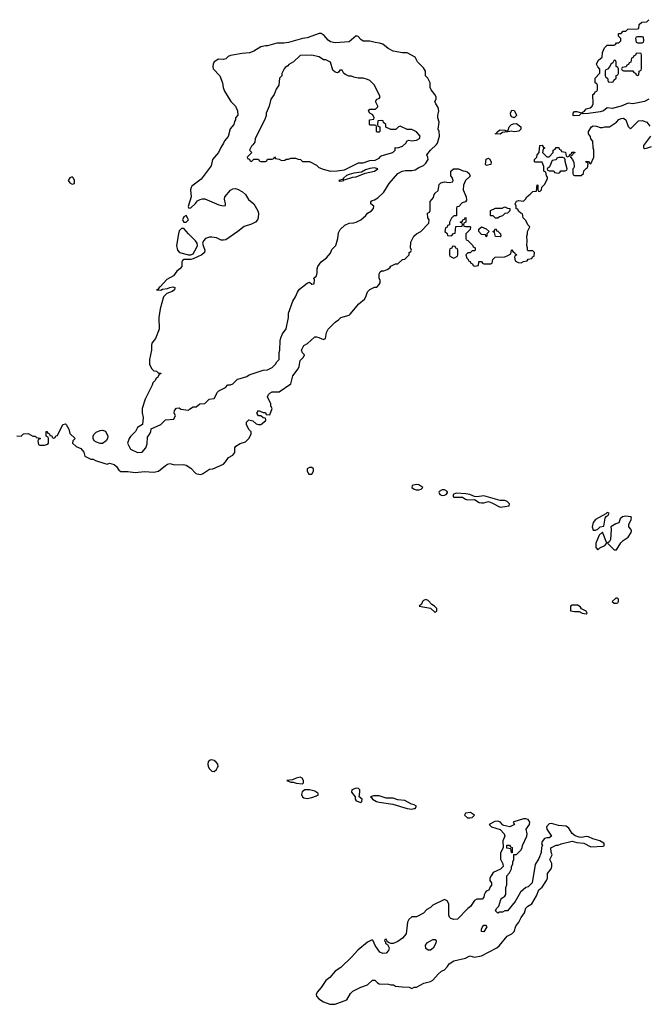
# Model space of a CAD drawing. Header units: inches. Extents: x 2769379 to 2883802, y 684208 to 828654.
# Tile 261 of 298: x 2830837 to 2836235, y 798325 to 806793. Entities that reach past the tile are written whole.
import ezdxf

# ---------------------------------------------------------------- set-up
doc = ezdxf.new("R2010")
doc.units = ezdxf.units.IN
doc.header["$MEASUREMENT"] = 0
doc.layers.add('C8739', color=7, linetype='Continuous')
doc.layers.add('C8830', color=7, linetype='Continuous')

msp = doc.modelspace()

# ---------------------------------------------------------------- linework, layer by layer
at = {"layer": 'C8739', "color": 2, "elevation": 2}
for points in [[(2834713.3, 799973.3), (2834670.9, 799969.1), (2834662.8, 799950), (2834690, 799927.7), (2834710, 799928), (2834730, 799931.3), (2834748.7, 799950)], [(2835190, 799919.5), (2835170, 799918.4), (2835086.8, 799893.2), (2835082, 799890), (2835092, 799870), (2835054, 799850), (2835002.5, 799862.5), (2834989.4, 799869.4), (2834971.7, 799891.7), (2834950, 799900.9), (2834923.4, 799896.6), (2834874, 799870), (2834894, 799850), (2834970, 799826.8), (2835002.8, 799790), (2835011, 799770), (2834992, 799730), (2834994, 799670), (2834972.7, 799627.3), (2834972.7, 799572.7), (2834991.6, 799531.6), (2834994, 799510), (2834972.7, 799487.3), (2834910, 799458), (2834892, 799430), (2834882, 799410), (2834882, 799390), (2834894, 799370), (2834894, 799350), (2834883.6, 799336.4), (2834872.7, 799307.3), (2834850, 799298), (2834842, 799290), (2834832.7, 799267.3), (2834830, 799246), (2834814, 799230), (2834770, 799228), (2834750, 799218), (2834714.4, 799165.6), (2834692, 799150), (2834602, 799058), (2834570, 799055.3), (2834544, 799064), (2834534.6, 799074.6), (2834528, 799090), (2834528, 799190), (2834514.6, 799214.6), (2834490, 799226), (2834390, 799178), (2834370, 799158), (2834339.6, 799140.4), (2834310, 799108), (2834250, 799078), (2834210, 799078), (2834185.4, 799054.6), (2834172, 799030), (2834161, 798930), (2834130, 798893.2), (2834090, 798864), (2834050, 798848.7), (2834028.4, 798848.4), (2834014.6, 798854.6), (2834002, 798862), (2833990, 798886), (2833978, 798882), (2833974, 798870), (2833982, 798862), (2833984.7, 798850), (2833999.8, 798839.8), (2834016, 798810), (2834010, 798788), (2833990, 798764), (2833960.2, 798760.2), (2833933.6, 798773.6), (2833895.3, 798830), (2833878, 798870), (2833870, 798878), (2833830, 798859), (2833744.7, 798790), (2833690.5, 798729.5), (2833598.5, 798641.5), (2833550, 798608.7), (2833505.8, 798554.2), (2833470, 798529.2), (2833430.6, 798469.4), (2833396, 798430), (2833386.8, 798410), (2833390, 798394), (2833410, 798371.3), (2833450, 798344.7), (2833505.4, 798325.4), (2833550, 798324.7), (2833650, 798362), (2833682.7, 798417.3), (2833702, 798438), (2833770, 798471.3), (2833830, 798492), (2833872.7, 798532.7), (2833892.7, 798532.7), (2833914, 798510), (2833930, 798502), (2834010, 798498), (2834030, 798491.3), (2834051.1, 798491.1), (2834070, 798482), (2834126, 798474), (2834187.3, 798472.7), (2834210, 798462), (2834230, 798472), (2834250, 798472), (2834313.6, 798506.4), (2834370, 798521), (2834390, 798531.3), (2834436.4, 798583.6), (2834466, 798610), (2834490, 798622), (2834518, 798650), (2834530, 798672), (2834570, 798698), (2834670, 798722), (2834710, 798742), (2834750, 798731.3), (2834810, 798741), (2834942, 798810), (2834964, 798830), (2835030, 798911), (2835070, 798931), (2835089, 798950), (2835104.1, 798995.9), (2835129, 799030), (2835149.3, 799070.7), (2835179, 799110), (2835190, 799152), (2835208, 799170), (2835242, 799190), (2835282, 799258), (2835302, 799310), (2835330, 799332), (2835368, 799390), (2835375.3, 799410), (2835378, 799450), (2835408.9, 799491.1), (2835415.3, 799510), (2835414.6, 799534.6), (2835398, 799570), (2835418, 799610), (2835407.3, 799632.7), (2835406, 799670), (2835410, 799674), (2835450, 799692), (2835467.3, 799692.7), (2835495.3, 799704.7), (2835590, 799728), (2835630, 799717.3), (2835690, 799711), (2835750, 799679.1), (2835855.1, 799684.9), (2835868, 799690), (2835862, 799710), (2835828, 799730), (2835767, 799747), (2835730, 799765.2), (2835710, 799769), (2835670, 799759.3), (2835650, 799761.2), (2835614.5, 799774.5), (2835590, 799794), (2835559.5, 799839.5), (2835536, 799856), (2835470, 799862.9), (2835410, 799880.9), (2835390, 799876), (2835368.3, 799851.7), (2835370.6, 799830), (2835411.3, 799770), (2835390, 799755.3), (2835370, 799757.2), (2835352, 799750), (2835330, 799726), (2835326, 799706), (2835334, 799690), (2835325.4, 799674.6), (2835322, 799630), (2835300.7, 799579.3), (2835270, 799526), (2835244.7, 799370), (2835210, 799335.3), (2835190, 799328), (2835144.7, 799290), (2835098, 799210), (2835032, 799130), (2835010, 799128), (2834990, 799118), (2834963.6, 799116.4), (2834950, 799108.7), (2834928, 799130), (2834938, 799150), (2834958, 799170), (2834974.6, 799225.4), (2834983.1, 799236.9), (2835010, 799254), (2835018, 799270), (2835018, 799330), (2835027.3, 799352.7), (2835028, 799430), (2835050, 799454), (2835068, 799490), (2835068, 799510), (2835078, 799530), (2835078, 799550), (2835086, 799570), (2835086, 799614), (2835110, 799614), (2835148, 799650), (2835158, 799670), (2835162, 799690), (2835199.3, 799770), (2835200.9, 799790), (2835192, 799830), (2835220.9, 799870), (2835223.7, 799890), (2835210, 799913.2)], [(2835070, 799626), (2835066, 799630), (2835062, 799662), (2835027.3, 799667.3), (2835026, 799690), (2835030, 799694), (2835050, 799694), (2835058, 799678), (2835072.7, 799672.7), (2835074, 799626)], [(2834830, 798949.2), (2834809.5, 798949.5), (2834809.5, 798970.5), (2834817.2, 798990), (2834830, 799006), (2834844.7, 799004.7), (2834854.8, 798990)], [(2834350, 798789.3), (2834330, 798805.2), (2834327, 798833), (2834344.8, 798855.2), (2834369.5, 798870.5), (2834390, 798881), (2834410, 798882), (2834418, 798870), (2834416, 798850), (2834392.8, 798807.2), (2834370, 798789.3)]]:
    msp.add_lwpolyline(points, close=True, dxfattribs=at)
at = {"layer": 'C8830', "color": 2, "elevation": 2}
for points in [[(2836246.8, 806110), (2836211.3, 806088.7), (2836110, 806068.4), (2836070, 806074), (2836011.5, 806048.5), (2835932, 806030), (2835890, 806035.3), (2835857.3, 806010), (2835830, 806000.5), (2835730, 805984.5), (2835684, 805984), (2835670, 805988), (2835650, 805969.4), (2835606.6, 805966.6), (2835598, 805970), (2835598, 805990), (2835610, 806002), (2835630, 806002), (2835670, 805992), (2835694.6, 806005.4), (2835710, 806024.7), (2835744.7, 806035.3), (2835762, 806050), (2835768.7, 806070), (2835766, 806150), (2835782, 806158), (2835787.3, 806172.7), (2835802, 806178), (2835806, 806190), (2835806, 806230), (2835802, 806242), (2835786, 806250), (2835786, 806290), (2835827.3, 806332.7), (2835827.3, 806367.3), (2835810, 806386), (2835798, 806410), (2835800.4, 806419.6), (2835816.4, 806443.6), (2835846, 806470), (2835848.4, 806511.6), (2835866, 806550), (2835890, 806574), (2835950, 806574), (2835962, 806578), (2835970, 806594), (2835990, 806594), (2836006, 806610), (2836006, 806630), (2835986, 806650), (2835986, 806670), (2835990, 806674), (2836010, 806674), (2836027.3, 806692.7), (2836050, 806694), (2836068.4, 806711.6), (2836150, 806714), (2836162, 806718), (2836166, 806750), (2836187.3, 806772.7), (2836230, 806774), (2836247.3, 806792.7)], [(2830812.7, 803212.7), (2830850, 803212), (2830870, 803232), (2830910, 803234), (2830950, 803212), (2830974, 803210), (2830978, 803198), (2831012.7, 803192.7), (2831012.7, 803187.3), (2830998, 803182), (2830994, 803170), (2830998, 803138), (2831010, 803134), (2831050, 803134), (2831078, 803142), (2831086, 803150), (2831086, 803190), (2831082, 803202), (2831066, 803210), (2831066, 803250), (2831071.6, 803251.6), (2831078, 803238), (2831094, 803230), (2831098, 803218), (2831112.7, 803212.7), (2831118, 803198), (2831130, 803194), (2831142, 803198), (2831147.3, 803212.7), (2831162, 803218), (2831209.4, 803310.6), (2831230, 803316), (2831238, 803310), (2831261, 803270), (2831270, 803234), (2831314, 803190), (2831294, 803170), (2831292, 803150), (2831322, 803122), (2831363.6, 803103.6), (2831390, 803074), (2831398, 803038), (2831450, 803014), (2831470, 803014), (2831490, 803002), (2831570, 802976), (2831590, 802971.3), (2831610, 802978), (2831650, 802966), (2831670.5, 802950.5), (2831690, 802918), (2831707.3, 802907.3), (2831767.1, 802907.1), (2831830, 802897.3), (2831910, 802906), (2831990, 802900.4), (2832030, 802910.6), (2832090, 802958.8), (2832110, 802971), (2832130, 802976), (2832170, 802964), (2832246.4, 802966.4), (2832270, 802961), (2832310, 802936), (2832352, 802890), (2832390, 802880.7), (2832410, 802886.8), (2832470, 802926.8), (2832498, 802930), (2832590, 802971.3), (2832608.7, 802990), (2832633.6, 803026.4), (2832670, 803046.8), (2832688.7, 803070), (2832688.7, 803110), (2832696.4, 803123.6), (2832733.6, 803146.4), (2832778, 803162), (2832810, 803194), (2832828, 803230), (2832827.3, 803247.3), (2832808.4, 803268.4), (2832788, 803310), (2832788, 803330), (2832808, 803350), (2832842, 803342), (2832870, 803318), (2832890, 803311.3), (2832910, 803311.3), (2832950, 803342), (2832955.3, 803350), (2832950, 803366), (2832930, 803368), (2832910, 803386), (2832890, 803386), (2832878, 803410), (2832890, 803432), (2832930, 803414), (2832950, 803414), (2832958, 803398), (2832990, 803394), (2833008, 803450), (2832998, 803470), (2832998, 803490), (2832968, 803550), (2832978, 803570), (2832990, 803582), (2833010, 803592), (2833070, 803592), (2833170, 803662), (2833187, 803730), (2833232.3, 803790), (2833240.7, 803810), (2833250, 803862), (2833278, 803890), (2833286, 803910), (2833268.4, 803928.4), (2833262, 803950), (2833282, 803990), (2833312.5, 804007.5), (2833375.3, 804064.7), (2833390, 804066), (2833410, 804060.7), (2833450, 804041), (2833468, 804050), (2833476.5, 804103.5), (2833489.3, 804130.7), (2833549.3, 804190.7), (2833578, 804210), (2833598, 804230), (2833670, 804251.3), (2833680.2, 804259.8), (2833755.3, 804350), (2833802, 804390), (2833815.3, 804410), (2833829, 804451), (2833850, 804472), (2833888.9, 804491.1), (2833908, 804492), (2833930, 804514), (2833938, 804530), (2833938, 804550), (2833928, 804570), (2833928.4, 804608.4), (2833936.4, 804623.6), (2833950, 804634), (2833970, 804632), (2833996.4, 804643.6), (2834020.4, 804659.6), (2834030, 804672), (2834070, 804692), (2834090, 804694), (2834128.7, 804731.3), (2834150, 804734), (2834186, 804770), (2834186, 804790), (2834202, 804798), (2834206, 804810), (2834198, 804830), (2834200.4, 804879.6), (2834228, 804930), (2834250, 804952), (2834286, 804970), (2834356.4, 805043.6), (2834358, 805070), (2834348, 805090), (2834346, 805130), (2834362, 805138), (2834367.3, 805152.7), (2834368, 805230), (2834396.4, 805263.6), (2834402, 805290), (2834410, 805302), (2834435.3, 805324.7), (2834445.2, 805374.8), (2834458, 805390), (2834490, 805398), (2834530, 805392), (2834562, 805398), (2834566, 805410), (2834556.4, 805436.4), (2834546, 805450), (2834546, 805490), (2834568.7, 805511.3), (2834610, 805511.3), (2834650, 805492), (2834671.1, 805491.1), (2834685.4, 805485.4), (2834702, 805470), (2834712, 805448), (2834672, 805410), (2834654, 805370), (2834652, 805330), (2834678, 805270), (2834679.6, 805240.4), (2834670, 805226), (2834643.6, 805216.4), (2834612.7, 805187.3), (2834598, 805182), (2834594, 805170), (2834594, 805110), (2834590, 805106), (2834570, 805106), (2834550, 805086), (2834534, 805050), (2834532.7, 805027.3), (2834518, 805022), (2834512.7, 805007.3), (2834498, 805002), (2834494, 804970), (2834512.7, 804952.7), (2834518, 804938), (2834550, 804934), (2834567.3, 804952.7), (2834582, 804958), (2834587.3, 805012.7), (2834642, 805018), (2834646, 805030), (2834642, 805042), (2834626, 805050), (2834642, 805058), (2834647.3, 805072.7), (2834662, 805078), (2834670, 805094), (2834674, 805090), (2834674, 805050), (2834658, 805042), (2834654, 805030), (2834658, 805018), (2834670, 805014), (2834710, 805014), (2834714, 805010), (2834712.7, 804987.3), (2834674, 804950), (2834674, 804910), (2834678, 804898), (2834692.7, 804892.7), (2834732.7, 804852.7), (2834738, 804838), (2834754, 804830), (2834754, 804810), (2834750, 804806), (2834730, 804806), (2834711.6, 804788.4), (2834692.7, 804787.3), (2834674, 804770), (2834682, 804742), (2834694, 804730), (2834698, 804718), (2834712.7, 804712.7), (2834718, 804698), (2834732.7, 804692.7), (2834738, 804678), (2834750, 804674), (2834782, 804678), (2834786, 804710), (2834790, 804714), (2834810, 804714), (2834818, 804698), (2834830, 804694), (2834890, 804694), (2834902, 804698), (2834906, 804730), (2834926, 804750), (2835010, 804754), (2835036.4, 804763.6), (2835062, 804778), (2835066, 804810), (2835070, 804814), (2835078, 804798), (2835094, 804790), (2835098, 804778), (2835114, 804770), (2835098, 804762), (2835094, 804750), (2835098, 804718), (2835123.6, 804703.6), (2835150, 804702), (2835170, 804714), (2835202, 804718), (2835210, 804734), (2835242, 804738), (2835247.3, 804752.7), (2835262, 804758), (2835266, 804790), (2835250, 804806), (2835210, 804806), (2835206, 804810), (2835206, 804830), (2835198, 804850), (2835202, 804890), (2835198, 804930), (2835206, 804950), (2835206, 804970), (2835226, 805010), (2835208.4, 805028.4), (2835190, 805066), (2835167.3, 805087.3), (2835162, 805122), (2835147.3, 805127.3), (2835127.3, 805147.3), (2835122, 805162), (2835107.3, 805167.3), (2835106, 805190), (2835098, 805210), (2835109.3, 805230.7), (2835130, 805238), (2835170, 805232), (2835188, 805250), (2835198, 805270), (2835228.4, 805291.6), (2835250, 805314), (2835282, 805318), (2835288.4, 805371.6), (2835294, 805370), (2835294, 805330), (2835298, 805318), (2835310, 805314), (2835326, 805330), (2835327.3, 805352.7), (2835350, 805374), (2835376.4, 805423.6), (2835378, 805438), (2835368, 805450), (2835362, 805482), (2835346, 805490), (2835346, 805530), (2835330, 805566), (2835270, 805566), (2835266, 805570), (2835266, 805590), (2835286, 805610), (2835288.4, 805631.6), (2835306, 805650), (2835310, 805712), (2835330, 805714), (2835338, 805698), (2835351.6, 805691.6), (2835350, 805686), (2835338, 805682), (2835334, 805650), (2835370, 805614), (2835390, 805614), (2835426, 805650), (2835426, 805670), (2835442, 805678), (2835450, 805694), (2835474, 805694), (2835478, 805678), (2835492.7, 805672.7), (2835498, 805658), (2835532.7, 805652.7), (2835538, 805618), (2835550, 805614), (2835562, 805618), (2835567.3, 805632.7), (2835582, 805638), (2835587.3, 805652.7), (2835612.7, 805652.7), (2835610, 805646), (2835598, 805642), (2835590, 805626), (2835578, 805622), (2835574, 805610), (2835591.6, 805591.6), (2835603.6, 805563.6), (2835604.7, 805530), (2835602, 805518), (2835594, 805510), (2835594, 805470), (2835598, 805458), (2835610, 805454), (2835667.3, 805452.7), (2835686, 805470), (2835690, 805494), (2835710, 805514), (2835722, 805518), (2835726, 805550), (2835722, 805562), (2835710, 805566), (2835707.3, 805572.7), (2835730, 805574), (2835738, 805558), (2835750, 805554), (2835774, 805610), (2835775.3, 805670), (2835768, 805690), (2835767.3, 805747.3), (2835748.4, 805768.4), (2835747.3, 805787.3), (2835728, 805810), (2835728, 805830), (2835755.3, 805870), (2835770, 805878.8), (2835797.3, 805877.3), (2835830, 805864.7), (2835850, 805864.7), (2835870, 805871.3), (2835910, 805871.3), (2835968.7, 805910), (2835990, 805934), (2836010, 805944), (2836030, 805946.8), (2836050.7, 805930.7), (2836070, 805874), (2836090, 805854), (2836158.6, 805921.4), (2836190, 805924.4), (2836230, 805910.3), (2836257.4, 805877.4)], [(2836262.4, 805790), (2836201, 805710), (2836202, 805690), (2836210, 805686), (2836227.1, 805687.1), (2836270, 805703.1)]]:
    msp.add_lwpolyline(points, dxfattribs=at)
at = {"layer": 'C8830', "color": 2}
for points, elevation in [([(2833430, 806673.2), (2833412.9, 806672.9), (2833310, 806636), (2833270, 806629.5), (2833150, 806597.6), (2833110, 806591.8), (2833050, 806591.8), (2832970, 806569), (2832950, 806569), (2832910, 806559), (2832850, 806521.2), (2832813.2, 806506.8), (2832750, 806501.2), (2832650, 806484), (2832630, 806475.3), (2832610, 806455.3), (2832591, 806449), (2832547.9, 806452.1), (2832511.3, 806430), (2832501, 806410), (2832498, 806390), (2832502, 806370), (2832558, 806310), (2832581, 806250), (2832586.8, 806210), (2832598.5, 806178.5), (2832652, 806090), (2832692, 806050), (2832712, 806010), (2832712.7, 805972.7), (2832692.7, 805947.3), (2832692, 805930), (2832683.6, 805916.4), (2832678, 805890), (2832647.1, 805852.9), (2832630, 805788), (2832598, 805750), (2832591.3, 805730), (2832567.1, 805692.9), (2832546.8, 805650), (2832496, 805590), (2832482.8, 805537.2), (2832399.1, 805420.9), (2832318, 805362), (2832311.3, 805350), (2832306, 805330), (2832311.3, 805270), (2832286.4, 805186.4), (2832292.7, 805172.7), (2832310, 805176), (2832350, 805211.3), (2832366.3, 805233.7), (2832390, 805247.3), (2832410, 805251), (2832430, 805251), (2832550, 805201), (2832588, 805192), (2832606, 805194), (2832608, 805210), (2832599, 805250), (2832602, 805270), (2832650, 805327.7), (2832670, 805338.4), (2832690, 805339.5), (2832710, 805334.9), (2832753.4, 805313.4), (2832779.1, 805290), (2832804.9, 805244.9), (2832850, 805207.7), (2832886.4, 805150), (2832890.4, 805130), (2832888.8, 805090), (2832883.7, 805070), (2832865.5, 805050), (2832830, 805033), (2832766.7, 805013.3), (2832713.4, 804970), (2832610, 804899.7), (2832590, 804895.1), (2832570, 804897), (2832530, 804916), (2832490, 804923.7), (2832470, 804922), (2832436, 804910), (2832417.3, 804890), (2832410.6, 804870), (2832414, 804850), (2832430.4, 804810.4), (2832426, 804790), (2832404, 804770), (2832330, 804735.3), (2832310, 804729.3), (2832251.1, 804728.9), (2832238, 804722), (2832231, 804709), (2832230.7, 804670), (2832214.8, 804650), (2832190, 804629.3), (2832159.1, 804590), (2832103, 804557), (2832046.2, 804493.8), (2832038, 804490), (2832026.8, 804473.2), (2832014, 804470), (2832052.5, 804467.5), (2832065.2, 804474.8), (2832110, 804481), (2832130, 804490.7), (2832154, 804494), (2832171.3, 804490), (2832170, 804468), (2832150, 804455.3), (2832102, 804438), (2832074.8, 804410), (2832046.4, 804306.4), (2832033.4, 804230), (2832037.3, 804130), (2832006.8, 804050), (2831974.8, 804010), (2831970.6, 803990), (2831970.6, 803949.4), (2831954, 803870), (2831954.8, 803830), (2831970, 803794), (2831992, 803772), (2832014, 803770), (2832030, 803754), (2832050, 803754), (2832051.6, 803748.4), (2832038, 803742), (2832023.6, 803716.4), (2832011.6, 803708.4), (2832002, 803690), (2831982, 803670), (2831978, 803650), (2831916, 803530), (2831891, 803450), (2831891.1, 803411.1), (2831898, 803370), (2831894, 803310), (2831850, 803286), (2831832, 803250), (2831790, 803208), (2831778, 803190), (2831764.7, 803150), (2831790, 803098), (2831850, 803071.3), (2831890, 803072), (2831922, 803110), (2831934.6, 803145.4), (2831938, 803202), (2831958, 803230), (2831966, 803250), (2831967.3, 803272.7), (2832050, 803312), (2832090, 803352), (2832162, 803358), (2832178, 803390), (2832166, 803410), (2832168.4, 803431.6), (2832187.3, 803452.7), (2832210, 803454), (2832223.6, 803443.6), (2832290, 803434), (2832296.4, 803443.6), (2832330, 803462), (2832356.4, 803463.6), (2832386, 803490), (2832430, 803492), (2832466, 803530), (2832510, 803534), (2832538, 803590), (2832550, 803602), (2832606, 803630), (2832628.4, 803651.6), (2832650, 803652), (2832670, 803662), (2832710, 803702), (2832734.6, 803705.4), (2832790, 803724.7), (2832810, 803738), (2832930, 803778), (2832970, 803782), (2833010, 803802), (2833038, 803830), (2833048, 803850), (2833068, 803870), (2833068.7, 803930), (2833075.3, 803950), (2833078, 804030), (2833083.1, 804056.9), (2833098, 804090), (2833130, 804134), (2833148.7, 804230), (2833149, 804270), (2833187.2, 804372.8), (2833209.5, 804410.5), (2833225.2, 804450), (2833243.9, 804476.1), (2833310, 804526), (2833330, 804534), (2833350, 804518), (2833370, 804522), (2833374, 804554), (2833368, 804570), (2833388.7, 804590), (2833394.6, 804614.6), (2833395.3, 804650), (2833402, 804670), (2833429.5, 804710.5), (2833474.8, 804745.2), (2833510, 804784.7), (2833522.7, 804817.3), (2833555.3, 804850), (2833574, 804910), (2833579, 804961), (2833592.9, 804987.1), (2833634.6, 805025.4), (2833670, 805042), (2833710, 805044.7), (2833730, 805051.3), (2833770, 805071.3), (2833815.3, 805110), (2833828, 805130), (2833862, 805150), (2833879, 805170), (2833882, 805190), (2833858, 805210), (2833858, 805230), (2833870, 805238), (2833890, 805242), (2833918.6, 805261.4), (2833969, 805310), (2834014.8, 805385.2), (2834090, 805471.3), (2834126, 805490), (2834155.3, 805495.3), (2834210, 805494.8), (2834238.6, 805501.4), (2834270, 805521), (2834310, 805538), (2834330, 805558), (2834349, 805590), (2834348.4, 805608.4), (2834338, 805630), (2834370, 805671), (2834421.5, 805718.5), (2834430, 805732), (2834449.2, 805790), (2834446, 805830), (2834437.2, 805850), (2834444, 805910), (2834434, 805950), (2834434, 805970), (2834442, 806010), (2834436.5, 806036.5), (2834415.3, 806070), (2834408.7, 806090), (2834418, 806110), (2834418, 806130), (2834408, 806150), (2834375.3, 806190), (2834368, 806210), (2834368, 806250), (2834348, 806290), (2834328.7, 806310), (2834328, 806350), (2834310, 806378), (2834258, 806430), (2834238, 806470), (2834170, 806508), (2834130, 806508), (2834050, 806522), (2834006, 806546), (2833961.2, 806581.2), (2833932.1, 806592.1), (2833895.5, 806595.5), (2833849.1, 806609.1), (2833790, 806606.6), (2833770, 806621.2), (2833749.3, 806649.3), (2833730, 806654), (2833670, 806602), (2833550, 806593.6), (2833510, 806602), (2833490, 806617.2), (2833456.6, 806656.6)], 6), ([(2836190, 806646), (2836150, 806646), (2836138, 806642), (2836134, 806630), (2836138, 806598), (2836150, 806594), (2836190, 806594), (2836202, 806598), (2836206, 806610), (2836202, 806642)], 2), ([(2836170, 806506), (2836138, 806502), (2836132.7, 806487.3), (2836118, 806482), (2836112.7, 806467.3), (2836098, 806462), (2836092.7, 806427.3), (2836078, 806422), (2836072.7, 806407.3), (2836058, 806402), (2836052.7, 806387.3), (2836018, 806382), (2836014, 806370), (2836018, 806358), (2836030, 806354), (2836110, 806354), (2836118, 806338), (2836132.7, 806332.7), (2836138, 806318), (2836150, 806314), (2836162, 806318), (2836166, 806350), (2836182, 806358), (2836186, 806370), (2836186, 806490), (2836182, 806502)], 2), ([(2833348.4, 806488.4), (2833250, 806486), (2833191.1, 806428.9), (2833151.6, 806408.4), (2833143.6, 806396.4), (2833119.6, 806380.4), (2833112, 806370), (2833092, 806330), (2833092, 806310), (2833072, 806290), (2833064.7, 806230), (2833043.5, 806196.5), (2833024.7, 806150), (2832998, 806110), (2832982, 806050), (2832958, 805990), (2832958, 805970), (2832945.4, 805934.6), (2832862, 805770), (2832859.6, 805740.4), (2832843.6, 805716.4), (2832830, 805706), (2832814, 805670), (2832834, 805650), (2832794, 805610), (2832798, 805598), (2832812.7, 805592.7), (2832818, 805578), (2832830, 805574), (2832850, 805594), (2832890, 805594), (2832898, 805578), (2832910, 805574), (2832950, 805574), (2832962, 805578), (2832970, 805594), (2833010, 805594), (2833022, 805598), (2833030, 805614), (2833038, 805598), (2833070, 805594), (2833090, 805582), (2833116.4, 805583.6), (2833130, 805594), (2833150, 805594), (2833170, 805602), (2833210, 805602), (2833232.7, 805592.7), (2833251.6, 805591.6), (2833270, 805574), (2833330, 805572), (2833390, 805542), (2833410, 805522), (2833446.4, 805506.4), (2833510, 805491.3), (2833568.4, 805491.6), (2833630, 805501), (2833750, 805562), (2833790, 805562), (2833850, 805582.8), (2833894.2, 805585.8), (2833930, 805602), (2833942, 805618), (2833954.6, 805625.4), (2834046, 805650), (2834066, 805670), (2834067.3, 805692.7), (2834090, 805692), (2834130, 805704.7), (2834158, 805730), (2834170, 805752), (2834183.1, 805756.9), (2834211.1, 805751.1), (2834250, 805756), (2834275.3, 805770), (2834282, 805790), (2834250, 805828), (2834210, 805848), (2834168.7, 805848.7), (2834110, 805878), (2834094, 805870), (2834071.6, 805848.4), (2834028.4, 805848.4), (2833987.3, 805867.3), (2833986, 805890), (2833967.3, 805907.3), (2833962, 805922), (2833950, 805926), (2833918, 805922), (2833914, 805890), (2833918, 805878), (2833934, 805870), (2833934, 805830), (2833930, 805826), (2833910, 805826), (2833906, 805830), (2833906, 805870), (2833902, 805882), (2833890, 805886), (2833850, 805886), (2833846, 805890), (2833846, 805930), (2833882, 805938), (2833886, 805950), (2833874.6, 805974.6), (2833848.9, 805988.9), (2833838, 806010), (2833850, 806022), (2833896.4, 806023.6), (2833918, 806042), (2833918, 806050), (2833898, 806090), (2833908, 806110), (2833930, 806114), (2833938, 806130), (2833888.4, 806228.4), (2833848.4, 806268.4), (2833830, 806278), (2833790, 806288.7), (2833748.9, 806288.9), (2833710, 806298), (2833690, 806308), (2833668.4, 806308.4), (2833640.4, 806320.4), (2833626, 806330), (2833610, 806358), (2833590, 806358), (2833579.8, 806340.2), (2833570, 806335.3), (2833550, 806342), (2833530, 806358), (2833510, 806428), (2833470, 806448), (2833450, 806448.7), (2833412.9, 806472.9)], 10), ([(2835950, 806446), (2835938, 806422), (2835922, 806410), (2835914, 806390), (2835892.7, 806367.3), (2835878, 806362), (2835874, 806350), (2835874, 806310), (2835878, 806298), (2835894, 806290), (2835898, 806258), (2835930, 806254), (2835942, 806258), (2835947.3, 806272.7), (2835966, 806290), (2835967.3, 806312.7), (2835982, 806318), (2835986, 806330), (2835986, 806370), (2835982, 806382), (2835966, 806390), (2835966, 806430), (2835962, 806442)], 2), ([(2835090, 805948), (2835070, 805958), (2835062, 805970), (2835058, 805990), (2835070, 806014), (2835090, 806012), (2835110, 805974), (2835110, 805968)], 2), ([(2835090, 805829.6), (2835064.7, 805835.3), (2835054, 805830), (2834990, 805822), (2834970, 805809.4), (2834926, 805810), (2834942, 805818), (2834946, 805830), (2834970, 805844.7), (2835010, 805842), (2835030, 805834), (2835038, 805842), (2835048, 805872), (2835066, 805890), (2835083.1, 805896.9), (2835110, 805898.8), (2835146.8, 805870), (2835147.3, 805850), (2835130, 805835.1)], 2), ([(2834850, 805538), (2834842, 805550), (2834850, 805592), (2834870, 805602), (2834876.9, 805596.9), (2834891.1, 805571.1), (2834890, 805548.7)], 2), ([(2835507.3, 805607.3), (2835472.7, 805607.3), (2835458, 805602), (2835451.6, 805588.4), (2835418, 805582), (2835392.7, 805527.3), (2835374, 805510), (2835378, 805498), (2835390, 805494), (2835430, 805494), (2835438, 805478), (2835470, 805474), (2835482, 805478), (2835490, 805494), (2835530, 805494), (2835542, 805498), (2835546, 805510), (2835528, 805572), (2835528, 805588), (2835522, 805602)], 2), ([(2833890, 805517.2), (2833847.3, 805512.7), (2833810, 805502), (2833778, 805482), (2833710, 805474), (2833670, 805462), (2833647.3, 805452.7), (2833622, 805430), (2833619.6, 805420.4), (2833582, 805410), (2833590, 805404.7), (2833610, 805406), (2833626, 805410), (2833622, 805418), (2833630, 805414), (2833702.7, 805437.3), (2833730, 805440.7), (2833808, 805472), (2833888, 805490), (2833918, 805510)], 10), ([(2831290, 805440.9), (2831270, 805432), (2831253, 805410), (2831267.7, 805390), (2831290, 805377.1), (2831310, 805384.7), (2831309.6, 805410), (2831300.9, 805430)], 6), ([(2834930, 805086), (2834910, 805106), (2834890, 805106), (2834886, 805110), (2834887.3, 805152.7), (2834930, 805172), (2834987.3, 805172.7), (2835010, 805182), (2835032, 805172), (2835054, 805170), (2835054, 805150), (2835034, 805130), (2835010, 805126), (2834990, 805106), (2834963.6, 805096.4), (2834950, 805086)], 2), ([(2832270, 805108), (2832250, 805098), (2832238, 805070), (2832250, 805052), (2832270, 805052), (2832288, 805070), (2832282, 805090)], 6), ([(2832250, 804998), (2832230, 804998), (2832210, 804978), (2832202.8, 804950), (2832187.3, 804850), (2832196, 804810), (2832210.9, 804790.9), (2832288.4, 804771.6), (2832310, 804771.3), (2832330, 804778), (2832359.3, 804830), (2832366, 804850), (2832362.7, 804870), (2832349.3, 804890), (2832289.2, 804950)], 6), ([(2834850, 804926), (2834842, 804942), (2834810, 804946), (2834786, 804970), (2834786, 804990), (2834808.4, 805011.6), (2834850, 804994), (2834874, 804970), (2834854, 804950), (2834854, 804930)], 2), ([(2834970, 804926), (2834928.4, 804928.4), (2834922, 804962), (2834906, 804970), (2834922, 804978), (2834927.3, 804992.7), (2834934, 804990), (2834938, 804978), (2834950, 804974), (2834971.6, 804951.6), (2834974, 804930)], 2), ([(2834570, 804846), (2834558, 804842), (2834552.7, 804827.3), (2834538, 804822), (2834534, 804810), (2834534, 804770), (2834538, 804758), (2834570, 804742), (2834602, 804758), (2834606, 804770), (2834606, 804810), (2834602, 804822), (2834587.3, 804827.3), (2834582, 804842)], 2), ([(2831550, 803149), (2831529.1, 803149.1), (2831498, 803158), (2831478, 803170), (2831468, 803190), (2831468, 803210), (2831474.6, 803225.4), (2831494, 803246), (2831530, 803261), (2831550, 803262.8), (2831574, 803254), (2831596.3, 803210), (2831594, 803190), (2831581, 803170)], 2), ([(2833330, 802941.6), (2833310.7, 802930), (2833310.5, 802910), (2833325.4, 802885.4), (2833350, 802883.8), (2833363.6, 802910), (2833363.7, 802930), (2833350, 802940.7)], 2), ([(2834250, 802794.5), (2834212, 802788), (2834211.3, 802770), (2834230, 802756), (2834248.5, 802748.5), (2834270, 802748), (2834290, 802756), (2834304, 802770), (2834270, 802792)], 2), ([(2834490, 802749.3), (2834470, 802749.3), (2834445.5, 802734.5), (2834442.8, 802730), (2834451, 802710), (2834470, 802701.6), (2834490, 802703), (2834504, 802710), (2834515.5, 802724.5), (2834517.2, 802730), (2834510, 802737.2)], 2), ([(2834590, 802719.3), (2834564.7, 802710), (2834566, 802690), (2834570, 802686), (2834645.2, 802685.2), (2834670, 802668), (2834690, 802663), (2834750, 802664.9), (2834790, 802641.6), (2834810, 802636.4), (2834830, 802637.1), (2834870, 802648), (2834898.4, 802638.4), (2834970, 802601.6), (2835010, 802605.5), (2835048, 802612), (2835049, 802630), (2835028.7, 802650), (2835010, 802656.2), (2834970, 802657.6), (2834830, 802697.6), (2834768.9, 802688.9), (2834750, 802692), (2834710, 802709.3), (2834673.8, 802713.8)], 2), ([(2835890, 802555.3), (2835878, 802542), (2835790, 802495.3), (2835770, 802468), (2835761, 802430), (2835770, 802402), (2835790, 802402), (2835808.4, 802411.6), (2835830, 802432), (2835862, 802438), (2835873.6, 802506.4), (2835880.2, 802519.8), (2835898, 802530), (2835906, 802550)], 2), ([(2836050, 802523.7), (2836023, 802517), (2836000.5, 802499.5), (2835990, 802466), (2835963.6, 802456.4), (2835922, 802430), (2835924.7, 802410), (2835917.3, 802322.7), (2835910, 802306), (2835894, 802290), (2835950, 802232), (2835970, 802232), (2836007, 802293), (2836026.6, 802313.4), (2836070, 802342), (2836096.6, 802383.4), (2836098, 802398), (2836094, 802410), (2836077.2, 802430), (2836075.1, 802450), (2836095.3, 802495.3), (2836098, 802510), (2836090, 802518)], 2), ([(2835850, 802386), (2835822, 802358), (2835791.3, 802290), (2835792, 802252), (2835810, 802234), (2835826, 802250), (2835868.4, 802271.6), (2835886, 802290)], 2), ([(2834330, 801806), (2834310, 801798), (2834302, 801790), (2834292.7, 801767.3), (2834274, 801750), (2834371.6, 801731.6), (2834410, 801694), (2834426, 801710), (2834426, 801730), (2834406, 801750), (2834383.1, 801763.1), (2834350, 801798)], 2), ([(2835590, 801758), (2835574, 801750), (2835574, 801710), (2835610, 801702), (2835650, 801702), (2835674, 801690), (2835710, 801682), (2835718, 801690), (2835710, 801706), (2835670, 801726), (2835660.4, 801740.4), (2835636.4, 801756.4)], 2), ([(2835978, 801818), (2835963.6, 801816.4), (2835934, 801790), (2835950, 801774), (2835970, 801774), (2835982, 801778), (2835986, 801790), (2835986, 801810)], 2), ([(2832490, 800427.3), (2832475.2, 800424.8), (2832459.1, 800410), (2832454.9, 800390), (2832459.3, 800370), (2832468.8, 800348.8), (2832488.8, 800328.8), (2832510, 800327.3), (2832530, 800344), (2832539.4, 800360.6), (2832543.6, 800370), (2832540.7, 800390), (2832528.1, 800408.1), (2832510, 800420.7)], 2), ([(2833250, 800278), (2833214, 800270), (2833184.7, 800255.3), (2833134, 800250), (2833170, 800234), (2833190, 800234), (2833214.6, 800225.4), (2833270, 800222), (2833278, 800230), (2833278, 800250), (2833266, 800270)], 2), ([(2833330, 800169), (2833290, 800169), (2833267.5, 800152.5), (2833262, 800130), (2833270.8, 800110), (2833281.3, 800101.3), (2833310, 800094), (2833350, 800104), (2833390, 800118), (2833408, 800130), (2833400.4, 800140.4), (2833376.5, 800156.5)], 2), ([(2833730, 800184), (2833694, 800170), (2833692, 800150), (2833722, 800110), (2833722, 800090), (2833730, 800074), (2833770, 800061), (2833779, 800070), (2833782, 800090), (2833758, 800110), (2833764, 800150), (2833762, 800170), (2833750, 800182)], 2), ([(2833881.4, 800118.6), (2833854, 800110), (2833863.6, 800103.6), (2833871.3, 800090), (2833904.7, 800070), (2833930, 800062), (2834045.2, 800045.2), (2834170, 800007.7), (2834210, 800004), (2834230, 800007.3), (2834238, 800010), (2834248.7, 800030), (2834230, 800041.2), (2834206.6, 800046.6), (2834150, 800077), (2834090, 800082.7), (2834050, 800098), (2833990, 800098), (2833930, 800118.4)], 2)]:
    msp.add_lwpolyline(points, close=True, dxfattribs=dict(at, elevation=elevation))

doc.saveas('drawing.dxf')
